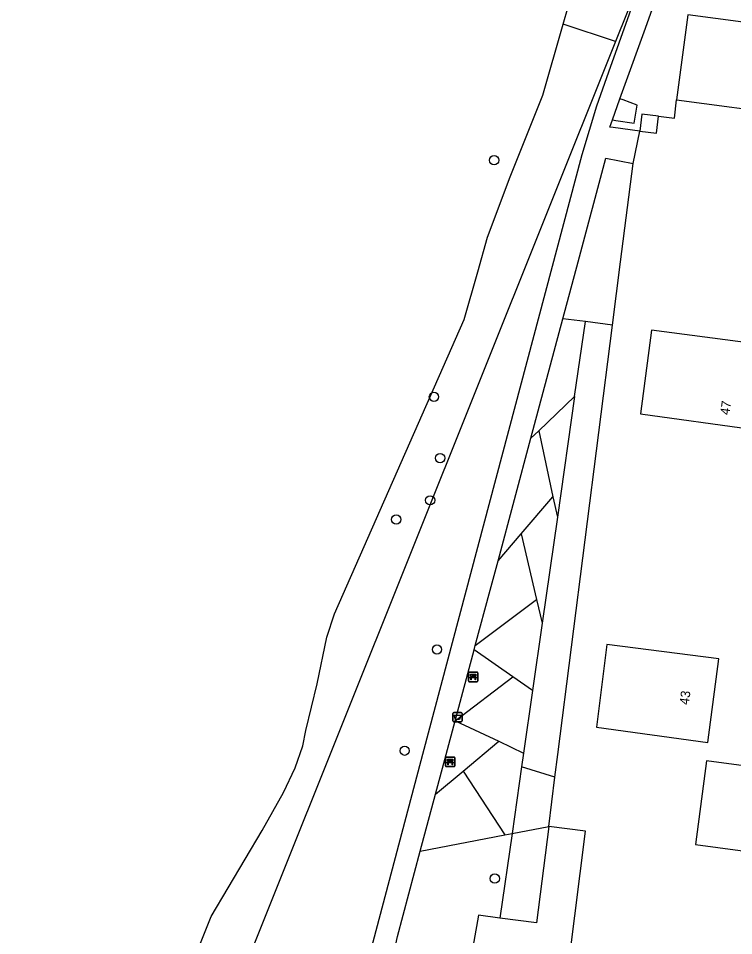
# Model space of a CAD drawing. Extents: x 162186 to 163152, y 385513 to 386513.
# Drawn here: x 162280.8 to 162356.6, y 386230.8 to 386328 of the extents above; entities that cross this region are included whole.
import ezdxf

# ---------------------------------------------------------------- set-up
doc = ezdxf.new("R2010")
doc.units = 0
for name, color, linetype in [('IMGEO_Afvalbak', 7, 'Continuous'), ('IMGEO_Bank', 7, 'Continuous'), ('IMGEO_Boom', 7, 'Continuous'), ('IMGEO_Groenvoorziening', 7, 'Continuous'), ('IMGEO_Lage_trafo', 7, 'Continuous'), ('IMGEO_Pand', 7, 'Continuous'), ('IMGEO_Pand_nummerreeks', 7, 'Continuous'), ('IMGEO_Voetpad_halfverhard', 7, 'Continuous'), ('IMGEO_Voetpad_open', 7, 'Continuous'), ('IMGEO_Waterloop', 7, 'Continuous')]:
    doc.layers.add(name, color=color, linetype=linetype)

msp = doc.modelspace()

# ---------------------------------------------------------------- linework, layer by layer
at = {"layer": 'IMGEO_Afvalbak'}
for p, q in [((162326.817, 386253.547), (162326.817, 386254.347)), ((162326.817, 386254.347), (162326.817, 386253.547)), ((162326.917, 386254.447), (162327.707, 386254.447)), ((162327.707, 386254.447), (162326.917, 386254.447)), ((162327.807, 386254.347), (162327.807, 386253.547)), ((162327.807, 386253.547), (162327.807, 386254.347)), ((162327.707, 386253.447), (162326.917, 386253.447)), ((162326.917, 386253.447), (162327.707, 386253.447))]:
    msp.add_line(p, q, dxfattribs=at)
msp.add_lwpolyline([(162326.96, 386254.161), (162327.664, 386254.161), (162327.515, 386253.691), (162327.109, 386253.691), (162326.96, 386254.161)], dxfattribs=at)
for centre, start, end in [((162326.917, 386254.347), 90, 180), ((162326.917, 386254.347), 90, 180), ((162327.707, 386254.347), 0, 90), ((162327.707, 386254.347), 360, 90), ((162326.917, 386253.547), 180, 270), ((162326.917, 386253.547), 180, 270), ((162327.707, 386253.547), 270, 0), ((162327.707, 386253.547), 270, 0)]:
    msp.add_arc(centre, 0.1, start, end, dxfattribs=at)
at = {"layer": 'IMGEO_Bank'}
for p, q in [((162328.461, 386257.781), (162328.461, 386258.622)), ((162328.461, 386258.622), (162328.461, 386257.781)), ((162328.536, 386258.706), (162329.377, 386258.706)), ((162329.377, 386258.706), (162328.536, 386258.706)), ((162329.158, 386258.104), (162328.765, 386258.104)), ((162328.77, 386258.212), (162328.77, 386258.318)), ((162328.814, 386258.318), (162328.814, 386258.212)), ((162329.102, 386258.324), (162328.82, 386258.324)), ((162328.82, 386258.206), (162329.102, 386258.206)), ((162329.108, 386258.212), (162329.108, 386258.318)), ((162329.152, 386258.318), (162329.152, 386258.212)), ((162329.461, 386258.631), (162329.461, 386257.79)), ((162329.461, 386257.79), (162329.461, 386258.631)), ((162329.386, 386257.706), (162328.545, 386257.706)), ((162328.545, 386257.706), (162329.386, 386257.706)), ((162326.031, 386248.789), (162326.031, 386249.63)), ((162326.031, 386249.63), (162326.031, 386248.789)), ((162326.106, 386249.714), (162326.947, 386249.714)), ((162326.947, 386249.714), (162326.106, 386249.714)), ((162326.728, 386249.112), (162326.335, 386249.112)), ((162326.34, 386249.22), (162326.34, 386249.326)), ((162326.384, 386249.326), (162326.384, 386249.22)), ((162326.672, 386249.332), (162326.39, 386249.332)), ((162326.39, 386249.214), (162326.672, 386249.214)), ((162326.678, 386249.22), (162326.678, 386249.326)), ((162326.722, 386249.326), (162326.722, 386249.22)), ((162327.031, 386249.639), (162327.031, 386248.798)), ((162327.031, 386248.798), (162327.031, 386249.639)), ((162326.956, 386248.714), (162326.115, 386248.714)), ((162326.115, 386248.714), (162326.956, 386248.714))]:
    msp.add_line(p, q, dxfattribs=at)
for points in [[(162328.708, 386258.104), (162328.566, 386258.104), (162328.678, 386258.206), (162328.764, 386258.206)], [(162328.764, 386258.324), (162328.678, 386258.324), (162328.678, 386258.485), (162329.241, 386258.485), (162329.241, 386258.324), (162329.158, 386258.324)], [(162328.758, 386258.097), (162328.758, 386257.89), (162328.715, 386257.89), (162328.715, 386258.097)], [(162329.158, 386258.206), (162329.241, 386258.206), (162329.353, 386258.104), (162329.214, 386258.104)], [(162329.208, 386258.097), (162329.208, 386257.89), (162329.164, 386257.89), (162329.164, 386258.097)], [(162326.278, 386249.112), (162326.136, 386249.112), (162326.248, 386249.214), (162326.334, 386249.214)], [(162326.334, 386249.332), (162326.248, 386249.332), (162326.248, 386249.493), (162326.811, 386249.493), (162326.811, 386249.332), (162326.728, 386249.332)], [(162326.328, 386249.105), (162326.328, 386248.898), (162326.285, 386248.898), (162326.285, 386249.105)], [(162326.728, 386249.214), (162326.811, 386249.214), (162326.923, 386249.112), (162326.784, 386249.112)], [(162326.778, 386249.105), (162326.778, 386248.898), (162326.734, 386248.898), (162326.734, 386249.105)]]:
    msp.add_lwpolyline(points, dxfattribs=at)
for centre, radius, start, end in [((162328.539, 386258.628), 0.0779, 92.4484, 184.28452), ((162328.539, 386258.628), 0.0779, 92.4484, 184.28452), ((162328.708, 386258.097), 0.00671, 2.89567, 87.10433), ((162328.765, 386258.097), 0.00671, 92.89567, 177.10433), ((162328.763, 386258.317), 0.00671, 2.89567, 87.10433), ((162328.763, 386258.213), 0.00671, 272.89567, 357.10433), ((162328.82, 386258.317), 0.00671, 92.89567, 177.10433), ((162328.82, 386258.213), 0.00671, 182.89567, 267.10433), ((162329.102, 386258.317), 0.00671, 2.89567, 87.10433), ((162329.102, 386258.213), 0.00671, 272.89567, 357.10433), ((162329.159, 386258.317), 0.00671, 92.89567, 177.10433), ((162329.159, 386258.213), 0.00671, 182.89567, 267.10433), ((162329.157, 386258.097), 0.00671, 2.89567, 87.10433), ((162329.214, 386258.097), 0.00671, 92.89567, 177.10433), ((162329.383, 386258.628), 0.0779, 2.4484, 94.28452), ((162329.383, 386258.628), 0.0779, 2.4484, 94.28452), ((162328.539, 386257.784), 0.0779, 182.4484, 274.28452), ((162328.539, 386257.784), 0.0779, 182.4484, 274.28452), ((162329.383, 386257.784), 0.0779, 272.4484, 4.28452), ((162329.383, 386257.784), 0.0779, 272.4484, 4.28452), ((162326.109, 386249.636), 0.0779, 92.4484, 184.28452), ((162326.109, 386249.636), 0.0779, 92.4484, 184.28452), ((162326.278, 386249.105), 0.00671, 2.89567, 87.10433), ((162326.335, 386249.105), 0.00671, 92.89567, 177.10433), ((162326.333, 386249.325), 0.00671, 2.89567, 87.10433), ((162326.333, 386249.221), 0.00671, 272.89567, 357.10433), ((162326.39, 386249.325), 0.00671, 92.89567, 177.10433), ((162326.39, 386249.221), 0.00671, 182.89567, 267.10433), ((162326.672, 386249.325), 0.00671, 2.89567, 87.10433), ((162326.672, 386249.221), 0.00671, 272.89567, 357.10433), ((162326.729, 386249.325), 0.00671, 92.89567, 177.10433), ((162326.729, 386249.221), 0.00671, 182.89567, 267.10433), ((162326.727, 386249.105), 0.00671, 2.89567, 87.10433), ((162326.784, 386249.105), 0.00671, 92.89567, 177.10433), ((162326.953, 386249.636), 0.0779, 2.4484, 94.28452), ((162326.953, 386249.636), 0.0779, 2.4484, 94.28452), ((162326.109, 386248.792), 0.0779, 182.4484, 274.28452), ((162326.109, 386248.792), 0.0779, 182.4484, 274.28452), ((162326.953, 386248.792), 0.0779, 272.4484, 4.28452), ((162326.953, 386248.792), 0.0779, 272.4484, 4.28452)]:
    msp.add_arc(centre, radius, start, end, dxfattribs=at)
at = {"layer": 'IMGEO_Boom'}
for centre in [(162331.186, 386312.935), (162324.811, 386287.878), (162325.466, 386281.382), (162324.406, 386276.917), (162320.815, 386274.885), (162325.132, 386261.11), (162321.705, 386250.391), (162331.252, 386236.854)]:
    msp.add_circle(centre, 0.489, dxfattribs=at)
at = {"layer": 'IMGEO_Groenvoorziening'}
for points in [[(162347.692, 386334.592), (162344.057, 386325.511)], [(162344.057, 386325.511), (162338.488, 386327.328)], [(162344.057, 386325.511), (162300.489, 386216.689), (162280.789, 386155.39)], [(162348.611, 386317.59), (162350.307, 386317.389), (162350.519, 386319.333)], [(162343.724, 386295.463), (162344.578, 386302.175), (162345.905, 386312.604)], [(162340.849, 386295.837), (162338.47, 386296.147)], [(162339.716, 386287.923), (162340.849, 386295.837)], [(162343.724, 386295.463), (162340.849, 386295.837)], [(162337.632, 386247.595), (162337.937, 386250), (162343.724, 386295.463)], [(162335.909, 386284.286), (162339.716, 386287.923)], [(162339.716, 386287.923), (162337.883, 386275.121)], [(162335.077, 386283.492), (162335.909, 386284.286)], [(162335.909, 386284.286), (162337.416, 386277.29)], [(162334.046, 386273.366), (162337.416, 386277.29)], [(162337.416, 386277.29), (162337.883, 386275.121)], [(162337.883, 386275.121), (162336.277, 386263.902)], [(162331.599, 386270.516), (162334.046, 386273.366)], [(162334.046, 386273.366), (162335.685, 386266.413)], [(162329.193, 386261.542), (162335.685, 386266.413)], [(162335.685, 386266.413), (162336.277, 386263.902)], [(162336.277, 386263.902), (162335.257, 386256.778)], [(162333.177, 386258.226), (162329.071, 386261.086)], [(162327.056, 386253.57), (162333.177, 386258.226)], [(162335.257, 386256.778), (162333.177, 386258.226)], [(162335.257, 386256.778), (162334.308, 386250.149)], [(162327.056, 386253.57), (162331.679, 386251.39)], [(162327.899, 386248.227), (162331.679, 386251.39)], [(162331.679, 386251.39), (162334.308, 386250.149)], [(162334.308, 386250.149), (162334.097, 386248.676)], [(162324.966, 386245.773), (162327.899, 386248.227)], [(162327.899, 386248.227), (162332.312, 386241.475)], [(162334.097, 386248.676), (162333.087, 386241.624)], [(162337.632, 386247.595), (162334.097, 386248.676)], [(162336.968, 386242.37), (162337.632, 386247.595)], [(162336.968, 386242.37), (162335.676, 386232.147), (162331.804, 386232.659)], [(162333.087, 386241.624), (162336.968, 386242.37)], [(162339.163, 386228.432), (162340.878, 386241.875), (162336.968, 386242.37)], [(162323.351, 386239.751), (162332.312, 386241.475)], [(162333.087, 386241.624), (162331.804, 386232.659)], [(162332.312, 386241.475), (162333.087, 386241.624)], [(162331.804, 386232.659), (162329.515, 386232.961), (162327.463, 386221.201)]]:
    msp.add_lwpolyline(points, dxfattribs=at)
at = {"layer": 'IMGEO_Lage_trafo'}
for points in [[(162348.611, 386317.59), (162346.841, 386317.799), (162346.632, 386316.022)], [(162346.632, 386316.022), (162348.402, 386315.813), (162348.611, 386317.59)]]:
    msp.add_lwpolyline(points, dxfattribs=at)
at = {"layer": 'IMGEO_Pand'}
for points in [[(162351.713, 386328.332), (162350.519, 386319.333)], [(162375.128, 386322.164), (162375.526, 386325.207), (162366.69, 386326.363), (162366.573, 386325.47), (162363.832, 386325.817), (162363.95, 386326.709), (162351.713, 386328.332)], [(162350.519, 386319.333), (162362.755, 386317.709), (162363.254, 386321.469), (162368.022, 386320.846)], [(162370.854, 386288.815), (162371.253, 386291.878), (162347.861, 386294.924), (162346.707, 386286.059), (162358.442, 386284.448), (162358.98, 386288.301), (162363.435, 386287.721)], [(162354.973, 386260.135), (162343.14, 386261.654), (162342.016, 386252.9), (162353.836, 386251.278), (162354.973, 386260.135)], [(162359.455, 386254.527), (162359.292, 386253.306), (162361.671, 386252.988), (162361.272, 386250), (162361.049, 386248.327), (162353.693, 386249.312), (162352.506, 386240.451), (162364.33, 386238.868), (162365.82, 386250), (162366.581, 386255.685)]]:
    msp.add_lwpolyline(points, dxfattribs=at)
at = {"layer": 'IMGEO_Voetpad_halfverhard'}
for points in [[(162347.692, 386334.592), (162343.306, 386322.274), (162342.015, 386318.647), (162340.475, 386313.514), (162323.609, 386250), (162318.151, 386229.448), (162317.253, 386224.999), (162316.538, 386220.516), (162307.719, 386151.881)], [(162344.517, 386319.435), (162345.075, 386320.987), (162347.073, 386326.541), (162349.001, 386331.9), (162349.684, 386333.797)], [(162346.632, 386316.022), (162343.812, 386316.385), (162343.437, 386316.433), (162343.717, 386317.211)], [(162345.905, 386312.604), (162346.632, 386316.022)], [(162338.47, 386296.147), (162340.085, 386302.173), (162343.035, 386313.153), (162345.905, 386312.604)], [(162335.077, 386283.492), (162338.47, 386296.147)], [(162331.599, 386270.516), (162335.077, 386283.492)], [(162329.193, 386261.542), (162330.763, 386267.398), (162331.599, 386270.516)], [(162327.056, 386253.57), (162329.071, 386261.086)], [(162329.071, 386261.086), (162329.193, 386261.542)], [(162324.966, 386245.773), (162326.099, 386250), (162327.056, 386253.57)], [(162323.351, 386239.751), (162324.966, 386245.773)], [(162319.111, 386221.607), (162319.32, 386223.158), (162320.944, 386230.708), (162323.351, 386239.751)]]:
    msp.add_lwpolyline(points, dxfattribs=at)
at = {"layer": 'IMGEO_Voetpad_open'}
for points in [[(162343.717, 386317.211), (162344.517, 386319.435)], [(162343.717, 386317.211), (162344.084, 386317.154), (162346.032, 386316.852), (162346.331, 386318.782), (162344.849, 386319.316), (162344.517, 386319.435)]]:
    msp.add_lwpolyline(points, dxfattribs=at)
at = {"layer": 'IMGEO_Waterloop'}
for points in [[(162338.488, 386327.328), (162339.023, 386329.196), (162340.971, 386335.547), (162341.752, 386337.284), (162345.562, 386345.759), (162350.238, 386355.675), (162350.602, 386356.448), (162350.767, 386357.134), (162350.633, 386358.243), (162350.768, 386359.463), (162351.513, 386360.725)], [(162296.709, 386221.49), (162301.226, 386232.825), (162306.606, 386241.942), (162308.865, 386245.967), (162310.097, 386248.595), (162310.918, 386250.895), (162311.247, 386252.538), (162312.438, 386257.466), (162313.464, 386262.435), (162314.286, 386264.899), (162328.002, 386296.07), (162329.46, 386301.1), (162330.487, 386304.796), (162332.869, 386311.182), (162336.339, 386319.827), (162338.488, 386327.328)]]:
    msp.add_lwpolyline(points, dxfattribs=at)

# ---------------------------------------------------------------- texts
at = {"layer": 'IMGEO_Pand_nummerreeks'}
for s, rotation, p in [('47', 82.05329, (162356.101, 386285.906)), ('43', 82.68478, (162351.799, 386255.208))]:
    msp.add_text(s, height=1, rotation=rotation, dxfattribs=at).set_placement(p)

doc.saveas('drawing.dxf')
